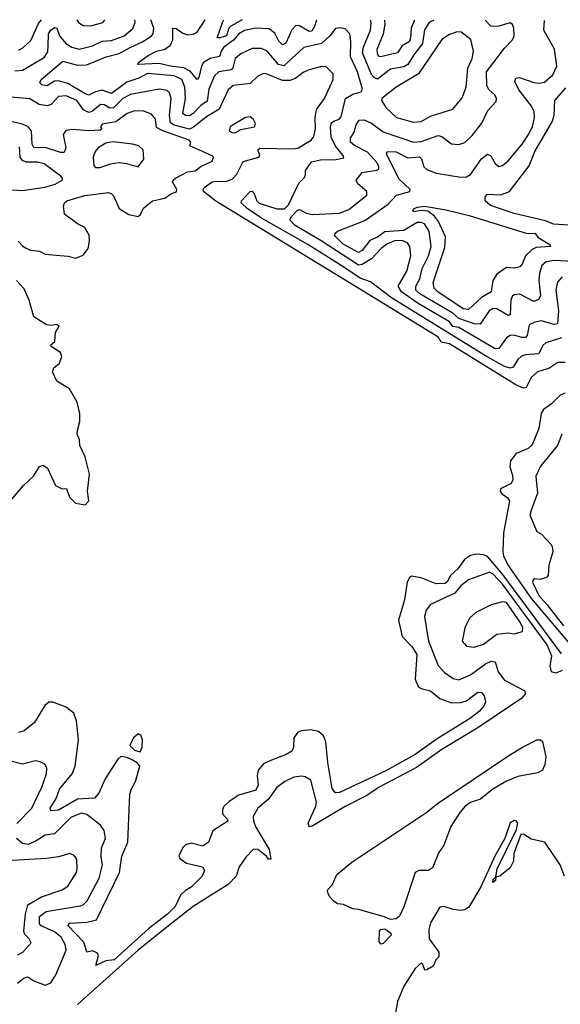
# Model space of a CAD drawing. Extents: x 1954683 to 2060285, y 904798 to 1016299.
# Tile 442 of 472: x 2029561 to 2032409, y 1011070 to 1016260. Entities that reach past the tile are written whole.
import ezdxf

# ---------------------------------------------------------------- set-up
doc = ezdxf.new("R2010")
doc.units = 0

msp = doc.modelspace()

# ---------------------------------------------------------------- linework, layer by layer
at = {"layer": '0CON10XD'}
for points in [[(2029535, 1015990.9), (2029575, 1015993.9), (2029689.8, 1016060.2), (2029708.6, 1016091.4), (2029711.7, 1016121.7), (2029713.5, 1016186.5), (2029724.1, 1016205), (2029745, 1016220), (2029756.5, 1016216.5), (2029770, 1016175), (2029804.7, 1016135), (2029835, 1016116.2), (2029875, 1016105.3), (2029945, 1016122.5), (2029995, 1016146.9), (2030045, 1016151.3), (2030110.4, 1016175), (2030156.5, 1016213.5), (2030169.3, 1016245), (2030168.1, 1016259.6)], [(2029555, 1016099.6), (2029578.2, 1016111.8), (2029619.9, 1016150.1), (2029660.5, 1016239.5), (2029675.9, 1016260.3)], [(2032415, 1014582.7), (2032333, 1014557), (2032316.6, 1014543.4), (2032295, 1014499.1), (2032225.7, 1014494.3), (2032205, 1014487.3), (2032185, 1014470), (2032160.6, 1014429.4), (2032145, 1014422.6), (2032115, 1014432.3), (2032015, 1014489.3), (2031519.8, 1014795), (2031408.4, 1014878.4), (2031355, 1014898.1), (2031269, 1014955), (2031079.2, 1015075), (2030835.3, 1015215), (2030758.7, 1015265), (2030727.5, 1015295), (2030728.6, 1015305), (2030775, 1015354.3), (2030785, 1015357.1), (2030795, 1015346.9), (2030810.6, 1015305), (2030823, 1015293), (2030915, 1015263.2), (2030955, 1015263.5), (2030976.7, 1015285), (2031030.7, 1015399.3), (2031061.4, 1015428.6), (2031067.3, 1015442.7), (2031065.7, 1015465), (2031098.7, 1015511.3), (2031145, 1015521.2), (2031226.6, 1015523.4), (2031268.1, 1015531.9), (2031265.5, 1015545), (2031223.8, 1015593.8), (2031201.9, 1015641.9), (2031197.5, 1015695), (2031203.7, 1015716.3), (2031215, 1015725.9), (2031243.8, 1015736.2), (2031255, 1015747.8), (2031276.8, 1015845), (2031315, 1015868.2), (2031359.4, 1015880.6), (2031366.3, 1015893.7), (2031339.8, 1015985), (2031303.7, 1016065), (2031305.7, 1016145.7), (2031299.6, 1016185), (2031275, 1016212.9), (2031248.3, 1016218.3), (2031225, 1016214.3), (2031195.5, 1016175), (2031150, 1016135), (2031056.9, 1016113.1), (2030952.8, 1016017.2), (2030925, 1016023.9), (2030865, 1016094), (2030835, 1016108.2), (2030785, 1016108.7), (2030725, 1016080.9), (2030696.5, 1016055), (2030684.1, 1016005.9), (2030675, 1015995.9), (2030610.6, 1015985), (2030586.4, 1015965), (2030556.9, 1015895), (2030548.3, 1015831.7), (2030515, 1015808.5), (2030475, 1015766.2), (2030455, 1015754.2), (2030435, 1015755.9), (2030420, 1015765), (2030433.6, 1015845), (2030431.5, 1015905), (2030414.7, 1015945), (2030374.6, 1015964.6), (2030235, 1015975.9), (2030187.8, 1015952.2), (2030125, 1015931.5), (2030045, 1015871.3), (2029995, 1015888.7), (2029959.4, 1015880.6), (2029925, 1015862.9), (2029905, 1015868.8), (2029815, 1015924.2), (2029765, 1015938), (2029744.4, 1015935.6), (2029705, 1015910.9), (2029676.7, 1015916.7), (2029667.8, 1015927.8), (2029673.6, 1015945), (2029788.1, 1016041.9), (2029865, 1016020.2), (2029915, 1016022.4), (2030016.2, 1016063.8), (2030085, 1016082.1), (2030138.8, 1016111.2), (2030210.7, 1016145), (2030255, 1016174.7), (2030263.4, 1016186.6), (2030266.8, 1016215), (2030251, 1016259.5)], [(2029861.9, 1016260.1), (2029871.4, 1016245), (2029895, 1016229.1), (2029935, 1016228.5), (2029998.8, 1016245), (2030009.6, 1016259.9)], [(2031124, 1016258.3), (2031114, 1016225), (2031099.8, 1016200.2), (2031085, 1016197.4), (2031035, 1016227.8), (2031015, 1016229.1), (2030995, 1016207.1), (2030963.7, 1016136.3), (2030945, 1016128.6), (2030926.5, 1016146.5), (2030905, 1016190), (2030875, 1016211.4), (2030805, 1016216.3), (2030745, 1016203), (2030715, 1016185.2), (2030687.8, 1016152.2), (2030636.1, 1016115), (2030622.6, 1016095), (2030613.9, 1016066.1), (2030565, 1016055.8), (2030530, 1016035), (2030519.1, 1016015), (2030505, 1015955.8), (2030495, 1015944.5), (2030459.6, 1015989.6), (2030425, 1016007.1), (2030355, 1016014.9), (2030295, 1016029.7), (2030182.5, 1016025), (2030187.5, 1016035), (2030237.9, 1016072.1), (2030282.2, 1016095), (2030325, 1016105.7), (2030354.5, 1016125.5), (2030367.8, 1016155), (2030367.5, 1016215), (2030385, 1016213.5), (2030419.6, 1016189.6), (2030445, 1016180.7), (2030475, 1016184.8), (2030495, 1016195.3), (2030537.6, 1016259.1)], [(2030732.3, 1016258.8), (2030673.3, 1016226.7), (2030663.3, 1016215), (2030650.8, 1016175), (2030614.6, 1016164.6), (2030601.2, 1016165), (2030629.1, 1016245), (2030635.8, 1016259)], [(2032419.1, 1014905), (2032394, 1014876), (2032385.7, 1014835), (2032399.7, 1014725), (2032393.7, 1014656.3), (2032377.2, 1014652.8), (2032307.8, 1014672.2), (2032275, 1014666.2), (2032245, 1014651.1), (2032234.1, 1014595.9), (2032225, 1014585.3), (2032205, 1014584.4), (2032165, 1014596.8), (2032144, 1014595), (2032125, 1014583.3), (2032085, 1014527.1), (2032065, 1014526.2), (2031875, 1014637.6), (2031842.7, 1014642.7), (2031825, 1014667.7), (2031659.3, 1014765), (2031571.4, 1014825), (2031555.3, 1014855), (2031601, 1014935), (2031621.1, 1015015), (2031615.4, 1015065), (2031604.4, 1015085), (2031575, 1015096.5), (2031535, 1015094.4), (2031495, 1015076.7), (2031464.9, 1015055.1), (2031415, 1015000), (2031365, 1014969.2), (2031345, 1014966.5), (2031149.5, 1015095), (2031011.3, 1015175), (2030984.6, 1015205), (2030994.7, 1015225), (2031025, 1015257.1), (2031035, 1015260.5), (2031070.1, 1015240.1), (2031103.8, 1015233.8), (2031245, 1015241.2), (2031295, 1015260.4), (2031389.1, 1015335), (2031389.2, 1015355), (2031342.9, 1015395), (2031332.9, 1015415), (2031365, 1015454.4), (2031443.1, 1015466.9), (2031452.5, 1015475), (2031452.6, 1015485), (2031443.4, 1015505), (2031392.8, 1015562.8), (2031325, 1015596.8), (2031303.5, 1015615), (2031304, 1015635), (2031323.3, 1015666.7), (2031334.1, 1015705.9), (2031349.5, 1015730.5), (2031375, 1015733.2), (2031415, 1015714.7), (2031475, 1015669.8), (2031635, 1015615.3), (2031675, 1015618.3), (2031765, 1015649.4), (2031785, 1015644.6), (2031835, 1015606.7), (2031875, 1015602.7), (2031905, 1015613.6), (2031945, 1015649.5), (2031996.1, 1015715), (2032027.8, 1015782.2), (2032070.9, 1015829.1), (2032072.5, 1015845), (2032064.2, 1015865), (2032032.8, 1015892.8), (2032021.9, 1015911.9), (2032020.8, 1015985), (2032115, 1016109.4), (2032157.5, 1016155), (2032165.7, 1016175), (2032164.3, 1016215), (2032157.5, 1016235), (2032145, 1016244.2), (2032084.5, 1016225.5), (2032045, 1016225.2), (2032013.5, 1016257)], [(2032515, 1014984.1), (2032375, 1014990.4), (2032335, 1014984.7), (2032312.2, 1014965), (2032298.9, 1014925), (2032296.5, 1014885), (2032304, 1014806), (2032295, 1014786.9), (2032275, 1014776.4), (2032265, 1014777.5), (2032195, 1014813.8), (2032165, 1014810.6), (2032155, 1014802), (2032148.8, 1014781.2), (2032144.3, 1014705), (2032135, 1014700.4), (2032075, 1014736.6), (2032055, 1014737.3), (2032033.6, 1014725), (2031986.7, 1014655), (2031955, 1014656.4), (2031875, 1014686.1), (2031843.1, 1014713.1), (2031668.6, 1014815), (2031647.7, 1014835), (2031647.8, 1014855), (2031668.5, 1014895), (2031681.4, 1014948.6), (2031715, 1015015.6), (2031728.9, 1015065), (2031717.4, 1015145), (2031692.9, 1015185), (2031675, 1015191.9), (2031655, 1015190.8), (2031585, 1015149.5), (2031485, 1015141.8), (2031445, 1015113.7), (2031405, 1015096.1), (2031365, 1015043.2), (2031345, 1015032.4), (2031265, 1015077.2), (2031225.5, 1015115), (2031219.5, 1015125), (2031221.9, 1015135), (2031234.3, 1015145), (2031378.6, 1015201.4), (2031502, 1015288), (2031545.2, 1015334.8), (2031615.3, 1015354.7), (2031618.6, 1015365), (2031559.6, 1015419.6), (2031496.2, 1015545), (2031492.7, 1015555), (2031497.5, 1015565), (2031545, 1015564.1), (2031605, 1015532), (2031666.7, 1015536.7), (2031677, 1015527), (2031689.2, 1015485), (2031705, 1015471.4), (2031755, 1015451.9), (2031885, 1015430), (2031915, 1015431.5), (2031935, 1015444.5), (2031992.9, 1015527.1), (2032025, 1015551.9), (2032042.1, 1015542.1), (2032065, 1015502.9), (2032085, 1015485.7), (2032105, 1015491.9), (2032133.6, 1015516.4), (2032208.1, 1015605), (2032240.7, 1015655), (2032261.7, 1015695), (2032273.3, 1015745), (2032271.1, 1015775), (2032257.7, 1015805), (2032191, 1015891), (2032169.5, 1015935), (2032175, 1015952.5), (2032194.6, 1015955.4), (2032269, 1015929), (2032295, 1015925.8), (2032325, 1015931.4), (2032370.1, 1015969.9), (2032390.5, 1016015), (2032378, 1016105), (2032321.6, 1016205), (2032326.2, 1016256.5)], [(2031742.3, 1016257.4), (2031717.6, 1016245), (2031693.9, 1016206.1), (2031682.4, 1016135), (2031636.4, 1016075), (2031606.4, 1016023.6), (2031585, 1016011.9), (2031515, 1015998.9), (2031445, 1015947.5), (2031427.5, 1015955), (2031415, 1015971.8), (2031367.1, 1016085), (2031372.3, 1016115), (2031409, 1016205), (2031412.2, 1016245), (2031409.6, 1016257.9)], [(2031641.3, 1016257.5), (2031639.3, 1016255), (2031622.5, 1016215), (2031620.5, 1016165), (2031613.9, 1016146.1), (2031575, 1016121.8), (2031551.2, 1016085), (2031520.5, 1016079.5), (2031464.1, 1016064.1), (2031455, 1016065.5), (2031445, 1016080), (2031444.8, 1016105), (2031476.6, 1016185), (2031486.3, 1016236.3), (2031485.2, 1016257.8)], [(2031635, 1015719.6), (2031675, 1015723.1), (2031725, 1015752.2), (2031842, 1015788), (2031891.9, 1015848.1), (2031913.4, 1015905), (2031922.4, 1016005), (2031943.8, 1016055), (2031952.1, 1016095), (2031936.7, 1016156.7), (2031886.7, 1016195), (2031865, 1016196.7), (2031825, 1016182.2), (2031785, 1016156.4), (2031661.9, 1015975), (2031543.5, 1015905), (2031469.2, 1015845), (2031467.1, 1015835), (2031491.4, 1015795), (2031545.7, 1015745), (2031635, 1015719.6)], [(2032435, 1014452.7), (2032395, 1014454.1), (2032349, 1014421), (2032287.8, 1014405), (2032255.2, 1014374.8), (2032228.3, 1014321.7), (2032215, 1014317.4), (2032175, 1014336.2), (2031825, 1014551), (2031780.4, 1014560.4), (2031767.3, 1014585), (2031755, 1014594.6), (2031370.5, 1014829.5), (2030595, 1015303.7), (2030529.1, 1015355), (2030526.8, 1015365), (2030533.2, 1015375), (2030575, 1015405.2), (2030595, 1015409.8), (2030645, 1015406.6), (2030680.1, 1015419.9), (2030705, 1015446.4), (2030737.7, 1015512.3), (2030820, 1015535), (2030825.7, 1015545), (2030815.8, 1015575), (2030826.4, 1015583.6), (2031005, 1015579.7), (2031029.4, 1015585), (2031057.4, 1015602.6), (2031095.6, 1015625), (2031110.9, 1015645), (2031119.7, 1015685), (2031117.4, 1015745), (2031123.6, 1015786.4), (2031166.2, 1015845), (2031213.1, 1015945), (2031212, 1015975), (2031173.2, 1016013.2), (2031145, 1016011.8), (2031085, 1015995.4), (2031055, 1015981.8), (2031015, 1015951.8), (2030985, 1015940.2), (2030945, 1015939), (2030865, 1015973.3), (2030845, 1015975.9), (2030815, 1015963.5), (2030775, 1015924.7), (2030685, 1015912.7), (2030658.8, 1015891.2), (2030611, 1015789), (2030545, 1015747.7), (2030476.7, 1015693.3), (2030455, 1015683.9), (2030374.6, 1015705), (2030355.8, 1015715.8), (2030350.1, 1015755), (2030359.5, 1015845), (2030349.2, 1015875), (2030337, 1015887), (2030295, 1015894.1), (2030145, 1015866.4), (2030105, 1015845.2), (2030054.6, 1015795.4), (2030035, 1015794.1), (2030005, 1015811.4), (2029987.1, 1015812.9), (2029945, 1015777.3), (2029925, 1015771.6), (2029896.2, 1015785), (2029862.6, 1015835), (2029805, 1015859.7), (2029764.9, 1015855.1), (2029726.4, 1015813.6), (2029705, 1015806.5), (2029663.5, 1015813.5), (2029615, 1015843.5), (2029494.3, 1015854.3)], [(2032455, 1015178), (2032373.4, 1015183.4), (2032330.7, 1015200.7), (2032165, 1015237.9), (2032040.7, 1015280.7), (2032012.7, 1015305), (2032013.3, 1015326.7), (2032025, 1015340), (2032095, 1015337.9), (2032140.7, 1015355), (2032245, 1015490.8), (2032275, 1015565.5), (2032367.4, 1015725), (2032376.9, 1015756.9), (2032380, 1015835), (2032438.2, 1015901.8)], [(2029553.6, 1015093.6), (2029576.8, 1015066.8), (2029595.4, 1015055.4), (2029616.3, 1015046.3), (2029665, 1015039.4), (2029695, 1015023.6), (2029814.5, 1015014.5), (2029855, 1015003.8), (2029895, 1015019.5), (2029921.8, 1015055), (2029929.1, 1015095), (2029927.3, 1015125), (2029904.6, 1015164.6), (2029865, 1015184.4), (2029796.2, 1015235), (2029792.3, 1015277.7), (2029796.7, 1015295), (2029810, 1015305), (2029903.6, 1015333.6), (2030028.7, 1015348.7), (2030045, 1015342.9), (2030055, 1015331.4), (2030085.6, 1015265), (2030135, 1015233.9), (2030185, 1015223.5), (2030197.2, 1015232.8), (2030213.4, 1015266.6), (2030261.2, 1015305), (2030325, 1015319.1), (2030357.7, 1015342.3), (2030387, 1015353), (2030389.2, 1015365), (2030366.4, 1015405), (2030368.5, 1015415), (2030381.1, 1015425), (2030445, 1015457.8), (2030485, 1015463.3), (2030515, 1015485.7), (2030575.6, 1015515), (2030581.1, 1015535), (2030575, 1015542.9), (2030457.5, 1015595), (2030463.3, 1015615), (2030453.8, 1015625), (2030314.4, 1015675), (2030281.9, 1015691.9), (2030276.5, 1015736.5), (2030255, 1015763.1), (2030215, 1015778.8), (2030165, 1015779.7), (2030126.4, 1015765), (2030067.6, 1015722.4), (2029995, 1015710), (2029986.7, 1015695), (2029993.3, 1015685), (2029985, 1015678.8), (2029925.7, 1015674.3), (2029835, 1015681.8), (2029803.9, 1015676.1), (2029790.7, 1015655), (2029804.2, 1015585), (2029795, 1015560.8), (2029775, 1015561.1), (2029695, 1015587.5), (2029644.1, 1015584.1), (2029635, 1015587.5), (2029626.9, 1015605), (2029623.3, 1015675), (2029605.5, 1015695.5), (2029575, 1015709.4), (2029469.2, 1015735)], [(2030695, 1015664.6), (2030725, 1015681.2), (2030797.5, 1015695), (2030803, 1015713), (2030792.5, 1015735), (2030775, 1015747.5), (2030750, 1015745), (2030685, 1015706.2), (2030670, 1015695), (2030663.8, 1015675), (2030680, 1015665), (2030695, 1015664.6)], [(2029960.7, 1015480.7), (2029985, 1015480.8), (2030039.6, 1015500.4), (2030085, 1015507.5), (2030123, 1015503), (2030185, 1015484), (2030214.3, 1015525), (2030212.2, 1015575), (2030188.6, 1015595), (2030155.3, 1015604.7), (2030054.1, 1015615.9), (2030015, 1015610), (2029975, 1015584.2), (2029959.2, 1015565), (2029947.5, 1015535), (2029951.7, 1015491.7), (2029960.7, 1015480.7)], [(2029465, 1015367.3), (2029575, 1015359.3), (2029693.1, 1015376.9), (2029747.4, 1015392.6), (2029784.4, 1015415), (2029785.8, 1015425), (2029776.9, 1015435), (2029690.1, 1015500.1), (2029655, 1015508.9), (2029595, 1015509.5), (2029575, 1015518.1), (2029564.1, 1015535), (2029560.4, 1015590.4)], [(2031925, 1014733.3), (2031896.7, 1014736.7), (2031763.1, 1014825), (2031743.8, 1014845), (2031738.8, 1014875), (2031800.4, 1015059.6), (2031803.2, 1015115), (2031767.4, 1015197.4), (2031745.6, 1015225.5), (2031711.3, 1015251.3), (2031675, 1015254.4), (2031635, 1015247.5), (2031632.5, 1015255), (2031640, 1015265), (2031655, 1015272.9), (2031695, 1015277.7), (2031805, 1015258.9), (2031928.2, 1015228.2), (2032235, 1015133.9), (2032274.9, 1015134.9), (2032292.1, 1015112.1), (2032354, 1015075), (2032357.5, 1015065), (2032281, 1015059), (2032260.9, 1015049.1), (2032225.9, 1015015), (2032208.4, 1014971.6), (2032195, 1014957.1), (2032165, 1014950.8), (2032125, 1014953.9), (2032075, 1014919), (2032053.2, 1014885), (2032044.4, 1014825), (2031994.2, 1014795.8), (2031925, 1014733.3)], [(2029485, 1013690.6), (2029580.9, 1013805), (2029633.2, 1013855), (2029664.4, 1013905), (2029685, 1013911.8), (2029706.7, 1013896.7), (2029750, 1013805), (2029785, 1013787.5), (2029808.3, 1013788.3), (2029823.9, 1013743.9), (2029855, 1013712.5), (2029905, 1013703.3), (2029925.8, 1013725), (2029918.6, 1013775), (2029928.6, 1013865), (2029905.7, 1013955.7), (2029877.5, 1014015), (2029876.2, 1014045), (2029864, 1014075), (2029865.8, 1014094.2), (2029877, 1014143), (2029877.1, 1014185), (2029863.8, 1014245), (2029822.5, 1014315), (2029756.7, 1014355), (2029733.9, 1014403.9), (2029741.2, 1014425), (2029769.8, 1014450.2), (2029783.6, 1014485), (2029775, 1014505.6), (2029727, 1014537), (2029723.3, 1014545), (2029745.6, 1014564.4), (2029748.8, 1014611.2), (2029769.2, 1014645), (2029755, 1014654), (2029725, 1014648.1), (2029701.7, 1014651.7), (2029635, 1014694.3), (2029611.5, 1014781.5), (2029585, 1014841.9), (2029544.4, 1014885)], [(2032435, 1014292.1), (2032408.1, 1014281.9), (2032362.2, 1014235), (2032319.4, 1014205), (2032308, 1014185), (2032296.2, 1014105), (2032261.4, 1014018.6), (2032240.1, 1013999.9), (2032177.1, 1013972.9), (2032146.1, 1013935), (2032142.1, 1013905), (2032157.7, 1013857.7), (2032158.7, 1013835), (2032149.7, 1013815), (2032105, 1013793.5), (2032094, 1013785), (2032091.9, 1013775), (2032101.2, 1013761.2), (2032131.5, 1013741.5), (2032140.9, 1013725), (2032109.2, 1013555), (2032105.9, 1013455), (2032110.2, 1013435), (2032133.3, 1013383.3), (2032257.7, 1013207.7), (2032462.9, 1012965)], [(2032417.5, 1014075), (2032393.9, 1014015), (2032303.8, 1013906.2), (2032279.7, 1013855), (2032288.9, 1013765), (2032252.3, 1013665), (2032250.4, 1013645), (2032285, 1013562.5), (2032309.2, 1013549.2), (2032358.8, 1013495), (2032366.4, 1013483.6), (2032370, 1013455), (2032348.8, 1013385), (2032345, 1013330), (2032338.3, 1013321.7), (2032305, 1013310), (2032275, 1013312.5), (2032265, 1013307.5), (2032262.5, 1013295), (2032295.3, 1013225), (2032338.5, 1013178.5), (2032425.9, 1013065)], [(2032415, 1012917.9), (2032105.6, 1013335.6), (2032025, 1013430), (2032005, 1013438.9), (2031965, 1013442.9), (2031935, 1013435.9), (2031904.8, 1013415.2), (2031869.3, 1013365), (2031829.7, 1013330.3), (2031813.3, 1013296.7), (2031801.6, 1013288.4), (2031755, 1013287.5), (2031675, 1013318.9), (2031625, 1013327.3), (2031612.9, 1013317.1), (2031602.3, 1013295), (2031587.5, 1013202.5), (2031556.6, 1013095), (2031575, 1013008.2), (2031627.1, 1012957.1), (2031653.8, 1012915), (2031644.2, 1012785), (2031660, 1012745), (2031676, 1012735), (2031725, 1012722.8), (2031775, 1012682.2), (2031835, 1012660.2), (2031885, 1012660.7), (2031915, 1012669.1), (2031975, 1012716.1), (2031994.4, 1012714.4), (2032007, 1012697), (2032014.7, 1012665), (2032007.5, 1012645), (2031983.1, 1012615), (2031935, 1012578.2), (2031755, 1012465.7), (2031645, 1012387.3), (2031489.2, 1012300.8), (2031245, 1012186.1), (2031225, 1012184.4), (2031207.3, 1012207.3), (2031183.5, 1012345), (2031173.8, 1012453.8), (2031160.9, 1012485), (2031135, 1012508.2), (2031095, 1012517.3), (2031045, 1012512.5), (2031025.4, 1012504.6), (2031005.6, 1012475), (2031002.8, 1012425), (2030993.9, 1012405), (2030965, 1012386.2), (2030887.9, 1012357.9), (2030845, 1012337.9), (2030817.7, 1012305), (2030811.3, 1012275), (2030816.6, 1012225), (2030805, 1012199.6), (2030715, 1012172), (2030665, 1012138.7), (2030635, 1012110.4), (2030628.4, 1012095), (2030629.8, 1012075), (2030655.8, 1012045), (2030657.1, 1012035), (2030577.5, 1011985), (2030555, 1011924.4), (2030525, 1011904), (2030465, 1011920), (2030435, 1011911.2), (2030421.7, 1011898.3), (2030400, 1011855), (2030405, 1011838), (2030440, 1011815), (2030524.4, 1011795), (2030533.8, 1011775), (2030522.1, 1011745), (2030465, 1011687.5), (2030435, 1011670.4), (2030407.9, 1011645), (2030379.5, 1011585), (2030339.2, 1011545), (2030240.5, 1011469.5), (2030058.5, 1011305), (2030015, 1011298.8), (2029962.5, 1011275), (2029975.6, 1011325), (2029970.5, 1011340.5), (2029945, 1011352.5), (2029914.4, 1011344.4), (2029898.4, 1011398.4), (2029814.7, 1011485), (2029825, 1011497.8), (2029915, 1011502.4), (2029965, 1011515.4), (2030087.4, 1011765), (2030098.2, 1011851.8), (2030131.1, 1011925), (2030141.7, 1012178.3), (2030147.6, 1012202.4), (2030170.4, 1012245), (2030193.6, 1012325), (2030181.1, 1012341.1), (2030150.3, 1012360.3), (2030125, 1012371.6), (2030094.3, 1012375.7), (2030077.8, 1012362.2), (2030011.1, 1012258.9), (2029977, 1012183), (2029955, 1012157.5), (2029865, 1012152.4), (2029765, 1012094.3), (2029725, 1012090.9), (2029721.3, 1012105), (2029753.4, 1012155), (2029770.3, 1012205), (2029837.6, 1012285), (2029853.3, 1012325), (2029871.3, 1012465), (2029860.4, 1012565), (2029845.5, 1012605.5), (2029805.8, 1012635.8), (2029735, 1012662.3), (2029715, 1012663.6), (2029694.1, 1012645.9), (2029638.9, 1012555), (2029585, 1012512.1), (2029555, 1012502.7)], [(2032419.4, 1012830.6), (2032385, 1012816.2), (2032362.2, 1012822.2), (2032354.7, 1012854.7), (2032364.8, 1012905), (2032339.3, 1012965), (2032105, 1013285.1), (2032055, 1013336.9), (2032035, 1013348), (2031925, 1013307.3), (2031885, 1013275.4), (2031852.4, 1013237.6), (2031725, 1013177.1), (2031701.3, 1013148.7), (2031693.3, 1013115), (2031715.3, 1012985), (2031765, 1012855.8), (2031798.5, 1012818.5), (2031845, 1012788.2), (2031875, 1012781.2), (2031935, 1012806.5), (2032015, 1012865.2), (2032045, 1012879.3), (2032065, 1012875.6), (2032082, 1012822), (2032115, 1012778.9), (2032221.9, 1012721.9), (2032223.8, 1012705), (2032206.2, 1012683.8), (2031979.2, 1012530.8), (2031785, 1012412.9), (2031650.9, 1012319.1), (2031453.9, 1012215), (2031388.9, 1012171.1), (2031275, 1012113.2), (2031101.4, 1012008.6), (2031085, 1012005.8), (2031080.7, 1012025), (2031121, 1012115), (2031124.2, 1012135), (2031095, 1012252), (2031065, 1012270), (2031045, 1012273.5), (2031005, 1012268.2), (2030957.1, 1012245), (2030915, 1012212.5), (2030870.6, 1012149.4), (2030815, 1012104.6), (2030790.5, 1012059.5), (2030792.2, 1012035), (2030804.2, 1012004.2), (2030875, 1011886.2), (2030884, 1011835), (2030871.5, 1011835), (2030860.6, 1011850.6), (2030815, 1011886.2), (2030792.8, 1011887.2), (2030751.4, 1011845), (2030717.8, 1011795), (2030701.1, 1011745), (2030659.1, 1011700.9), (2030474.2, 1011585), (2030345, 1011484.4), (2030185, 1011356.5), (2029865, 1011069.8)], [(2031955, 1012952.1), (2032005, 1012969.2), (2032075, 1013020.5), (2032135, 1013028.6), (2032165, 1013022.5), (2032208.8, 1013035), (2032211.5, 1013055), (2032197.6, 1013085), (2032125, 1013188.1), (2032105, 1013192.1), (2032045, 1013175.6), (2031964.6, 1013135.4), (2031930, 1013105), (2031906, 1013055), (2031892, 1012985), (2031915, 1012958.1), (2031955, 1012952.1)], [(2030195, 1012400.6), (2030206, 1012425), (2030207.7, 1012465), (2030199.1, 1012489.1), (2030185, 1012496), (2030160.5, 1012475), (2030141.6, 1012435), (2030165, 1012410.3), (2030195, 1012400.6)], [(2031515, 1011517.5), (2031481.8, 1011531.8), (2031345, 1011570), (2031315, 1011573.3), (2031265.8, 1011595.8), (2031235, 1011600), (2031215, 1011613.3), (2031190.3, 1011640.3), (2031182, 1011665), (2031184, 1011675), (2031208, 1011702), (2031230.8, 1011755), (2031311, 1011819), (2031705, 1012083.2), (2031761.1, 1012128.9), (2032137.9, 1012382.1), (2032213.1, 1012426.9), (2032285, 1012464.6), (2032304.6, 1012464.6), (2032315.4, 1012455.4), (2032332.7, 1012375), (2032327.7, 1012335), (2032314.5, 1012305), (2032290.3, 1012289.7), (2032185, 1012270.6), (2032125, 1012247.2), (2032052.7, 1012205), (2031988.7, 1012151.3), (2031935, 1012133.8), (2031908.3, 1012115), (2031879.1, 1012080.9), (2031832.8, 1012007.2), (2031795, 1011909.5), (2031769.3, 1011870.7), (2031735, 1011789.4), (2031715, 1011775.3), (2031664.1, 1011775.9), (2031644.5, 1011765.5), (2031585, 1011583.8), (2031561.4, 1011535), (2031545, 1011521.5), (2031515, 1011517.5)], [(2029545, 1012023.3), (2029625.4, 1012105), (2029678, 1012215), (2029701.8, 1012285), (2029704.5, 1012314.5), (2029694.5, 1012334.5), (2029669.1, 1012349.1), (2029645, 1012353.1), (2029575, 1012335.5), (2029520.7, 1012350.7)], [(2029548.6, 1011181.4), (2029585, 1011210.4), (2029604.6, 1011214.6), (2029635, 1011194.6), (2029695, 1011170.7), (2029725, 1011183.8), (2029751.9, 1011225), (2029805.3, 1011355), (2029801.1, 1011385), (2029779.2, 1011425), (2029745, 1011452.1), (2029674.6, 1011484.6), (2029665, 1011494.6), (2029665, 1011532.5), (2029701, 1011559), (2029879.8, 1011590.2), (2029895, 1011595.3), (2029916.7, 1011615), (2029979.2, 1011735), (2029996.5, 1011805), (2029989.2, 1011845), (2029991.5, 1011895), (2030013.6, 1011945), (2030005, 1011986.2), (2029987.1, 1012015), (2029915, 1012070.4), (2029885, 1012078.6), (2029830.8, 1012055), (2029745, 1011968.4), (2029695, 1011962.5), (2029647.8, 1011932.2), (2029607.6, 1011912.4), (2029575, 1011917.7), (2029544.2, 1011944.2)], [(2032431.2, 1011745), (2032407.5, 1011805), (2032327.5, 1011925), (2032255, 1011940), (2032215, 1011967.5), (2032200, 1011965), (2032163.3, 1011865), (2032162.5, 1011825), (2032145, 1011790), (2032090, 1011745), (2032070, 1011740), (2032067, 1011723), (2032052.5, 1011712.5), (2032055, 1011730), (2032070, 1011740), (2032076.2, 1011785), (2032178, 1011992), (2032185.6, 1012025.6), (2032177, 1012037), (2032165, 1012038.9), (2032145, 1012027.5), (2032116.4, 1011943.6), (2032066.5, 1011855), (2031990.4, 1011689.6), (2031927.1, 1011582.9), (2031905, 1011568.2), (2031885, 1011565.3), (2031845, 1011569.2), (2031795, 1011586.3), (2031775, 1011581.5), (2031725, 1011500), (2031715.4, 1011465.4), (2031718.1, 1011415), (2031768.8, 1011345), (2031769.5, 1011320.5), (2031753.3, 1011305), (2031739.3, 1011270.7), (2031705, 1011252.5), (2031695, 1011250), (2031685, 1011280), (2031676.7, 1011286.7), (2031645, 1011258.8), (2031584.3, 1011165), (2031551.9, 1011085), (2031535.6, 1010995)], [(2029551.2, 1011331.2), (2029576.9, 1011345), (2029621.2, 1011395), (2029611.4, 1011415), (2029588.8, 1011438.8), (2029583.3, 1011455), (2029590.9, 1011545), (2029604.2, 1011595), (2029675, 1011637.6), (2029785, 1011673.8), (2029815, 1011692.5), (2029860, 1011765), (2029864.4, 1011785), (2029861.4, 1011835), (2029848, 1011855), (2029825, 1011865.6), (2029765, 1011846.9), (2029701.4, 1011838.6), (2029495, 1011827.3)], [(2031465, 1011387.5), (2031455, 1011400), (2031456, 1011455), (2031463.3, 1011465), (2031485, 1011467.3), (2031516.7, 1011445), (2031517.5, 1011435), (2031475, 1011390), (2031465, 1011387.5)]]:
    msp.add_lwpolyline(points, dxfattribs=at)

doc.saveas('drawing.dxf')
